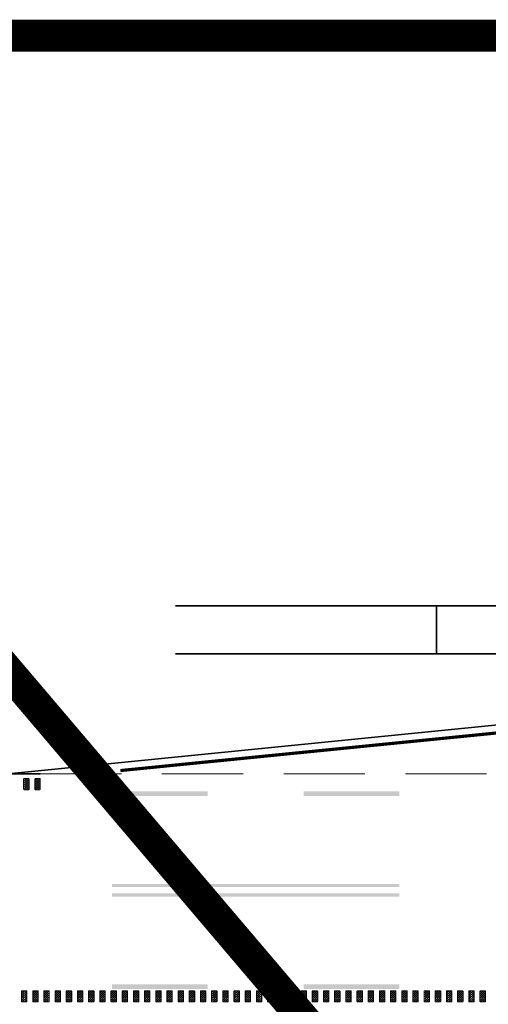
# Model space of a CAD drawing. Header units: metres. Extents: x -699 to 2316, y -1199 to 781.
# Tile 553 of 593: x 1131 to 1146, y -203 to -172. Entities that reach past the tile are written whole.
import ezdxf

# ---------------------------------------------------------------- set-up
doc = ezdxf.new("R2010")
doc.units = ezdxf.units.M
for name, pattern in [('HIDDENX2', [19.05, 12.7, -6.35]), ('VW-3-3_STREEP', [6, 3, -3]), ('VW-9-3_STREEP', [12, 9, -3])]:
    doc.linetypes.add(name, pattern=pattern)
for name, color, linetype, lineweight in [('N-WA-VW-MARKERING_DYNAMISCH-G', 7, 'Continuous', 35), ('N-WE-VH-KANTVERHARDING-G', 210, 'Continuous', 35), ('N-WE-VH-VERHARDING_BETON-G', 252, 'Continuous', 35), ('N-WE-VW-MARKERING_LANGS_STREEP_33-G', 7, 'VW-3-3_STREEP', 13), ('N-WE-VW-MARKERING_LANGS_STREEP_93-G', 7, 'VW-9-3_STREEP', 13), ('N-WE-VW-MARKERING_LANGS_STREEP_DOORGETROKKEN-G', 7, 'Continuous', 13)]:
    doc.layers.add(name, color=color, linetype=linetype, lineweight=lineweight)
doc.layers.add('X-XX-AL-TEKENBLAD_VIEWPORT-G', color=7, linetype='Continuous', lineweight=18, plot=False)
pattern_1 = [(180, (362.03036, 86.408436), (-0.03175, -0.03175), [0.03175, -0.03175]), (270, (361.99861, 86.408436), (0.03175, -0.03175), [0.03175, -0.03175])]

msp = doc.modelspace()

# ---------------------------------------------------------------- hatches: boundary and pattern name
at = {"layer": 'N-WA-VW-MARKERING_DYNAMISCH-G', "lineweight": 9}
h = msp.add_hatch(dxfattribs=at)
h.set_pattern_fill('ZIGZAG', color=8, scale=0.01, angle=180, style=0)
h.set_pattern_definition(pattern_1)
edge = h.paths.add_edge_path()
edge.add_line((1131.0991, -196.603), (1131.2291, -196.603))
edge.add_arc((1131.2291, -196.583), 0.02, 270, 360)
edge.add_line((1131.2491, -196.583), (1131.2491, -196.273))
edge.add_arc((1131.2291, -196.273), 0.02, 0, 90)
edge.add_line((1131.2291, -196.253), (1131.0991, -196.253))
edge.add_arc((1131.0991, -196.273), 0.02, 90, 180)
edge.add_line((1131.0791, -196.273), (1131.0791, -196.583))
edge.add_arc((1131.0991, -196.583), 0.02, 180, 270)
h = msp.add_hatch(dxfattribs=at)
h.set_pattern_fill('ZIGZAG', color=8, scale=0.01, angle=180, style=0)
h.set_pattern_definition(pattern_1)
edge = h.paths.add_edge_path()
edge.add_line((1131.4491, -196.603), (1131.5791, -196.603))
edge.add_arc((1131.5791, -196.583), 0.02, 270, 360)
edge.add_line((1131.5991, -196.583), (1131.5991, -196.273))
edge.add_arc((1131.5791, -196.273), 0.02, 0, 90)
edge.add_line((1131.5791, -196.253), (1131.4491, -196.253))
edge.add_arc((1131.4491, -196.273), 0.02, 90, 180)
edge.add_line((1131.4291, -196.273), (1131.4291, -196.583))
edge.add_arc((1131.4491, -196.583), 0.02, 180, 270)
h = msp.add_hatch(dxfattribs=at)
h.set_pattern_fill('ZIGZAG', color=8, scale=0.01, angle=180, style=0)
h.set_pattern_definition(pattern_1)
edge = h.paths.add_edge_path()
edge.add_line((1131.0321, -202.903), (1131.1621, -202.903))
edge.add_arc((1131.1621, -202.923), 0.02, 0, 90, ccw=False)
edge.add_line((1131.1821, -202.923), (1131.1821, -203.233))
edge.add_arc((1131.1621, -203.233), 0.02, 270, 360, ccw=False)
edge.add_line((1131.1621, -203.253), (1131.0321, -203.253))
edge.add_arc((1131.0321, -203.233), 0.02, 180, 270, ccw=False)
edge.add_line((1131.0121, -203.233), (1131.0121, -202.923))
edge.add_arc((1131.0321, -202.923), 0.02, 90, 180, ccw=False)
h = msp.add_hatch(dxfattribs=at)
h.set_pattern_fill('ZIGZAG', color=8, scale=0.01, angle=180, style=0)
h.set_pattern_definition(pattern_1)
edge = h.paths.add_edge_path()
edge.add_line((1131.3821, -202.903), (1131.5121, -202.903))
edge.add_arc((1131.5121, -202.923), 0.02, 0, 90, ccw=False)
edge.add_line((1131.5321, -202.923), (1131.5321, -203.233))
edge.add_arc((1131.5121, -203.233), 0.02, 270, 360, ccw=False)
edge.add_line((1131.5121, -203.253), (1131.3821, -203.253))
edge.add_arc((1131.3821, -203.233), 0.02, 180, 270, ccw=False)
edge.add_line((1131.3621, -203.233), (1131.3621, -202.923))
edge.add_arc((1131.3821, -202.923), 0.02, 90, 180, ccw=False)
h = msp.add_hatch(dxfattribs=at)
h.set_pattern_fill('ZIGZAG', color=8, scale=0.01, angle=180, style=0)
h.set_pattern_definition(pattern_1)
edge = h.paths.add_edge_path()
edge.add_line((1131.7321, -202.903), (1131.8621, -202.903))
edge.add_arc((1131.8621, -202.923), 0.02, 0, 90, ccw=False)
edge.add_line((1131.8821, -202.923), (1131.8821, -203.233))
edge.add_arc((1131.8621, -203.233), 0.02, 270, 360, ccw=False)
edge.add_line((1131.8621, -203.253), (1131.7321, -203.253))
edge.add_arc((1131.7321, -203.233), 0.02, 180, 270, ccw=False)
edge.add_line((1131.7121, -203.233), (1131.7121, -202.923))
edge.add_arc((1131.7321, -202.923), 0.02, 90, 180, ccw=False)
h = msp.add_hatch(dxfattribs=at)
h.set_pattern_fill('ZIGZAG', color=8, scale=0.01, angle=180, style=0)
h.set_pattern_definition(pattern_1)
edge = h.paths.add_edge_path()
edge.add_line((1132.0821, -202.903), (1132.2121, -202.903))
edge.add_arc((1132.2121, -202.923), 0.02, 0, 90, ccw=False)
edge.add_line((1132.2321, -202.923), (1132.2321, -203.233))
edge.add_arc((1132.2121, -203.233), 0.02, 270, 360, ccw=False)
edge.add_line((1132.2121, -203.253), (1132.0821, -203.253))
edge.add_arc((1132.0821, -203.233), 0.02, 180, 270, ccw=False)
edge.add_line((1132.0621, -203.233), (1132.0621, -202.923))
edge.add_arc((1132.0821, -202.923), 0.02, 90, 180, ccw=False)
h = msp.add_hatch(dxfattribs=at)
h.set_pattern_fill('ZIGZAG', color=8, scale=0.01, angle=180, style=0)
h.set_pattern_definition(pattern_1)
edge = h.paths.add_edge_path()
edge.add_line((1132.4321, -202.903), (1132.5621, -202.903))
edge.add_arc((1132.5621, -202.923), 0.02, 0, 90, ccw=False)
edge.add_line((1132.5821, -202.923), (1132.5821, -203.233))
edge.add_arc((1132.5621, -203.233), 0.02, 270, 360, ccw=False)
edge.add_line((1132.5621, -203.253), (1132.4321, -203.253))
edge.add_arc((1132.4321, -203.233), 0.02, 180, 270, ccw=False)
edge.add_line((1132.4121, -203.233), (1132.4121, -202.923))
edge.add_arc((1132.4321, -202.923), 0.02, 90, 180, ccw=False)
h = msp.add_hatch(dxfattribs=at)
h.set_pattern_fill('ZIGZAG', color=8, scale=0.01, angle=180, style=0)
h.set_pattern_definition(pattern_1)
edge = h.paths.add_edge_path()
edge.add_line((1132.7821, -202.903), (1132.9121, -202.903))
edge.add_arc((1132.9121, -202.923), 0.02, 0, 90, ccw=False)
edge.add_line((1132.9321, -202.923), (1132.9321, -203.233))
edge.add_arc((1132.9121, -203.233), 0.02, 270, 360, ccw=False)
edge.add_line((1132.9121, -203.253), (1132.7821, -203.253))
edge.add_arc((1132.7821, -203.233), 0.02, 180, 270, ccw=False)
edge.add_line((1132.7621, -203.233), (1132.7621, -202.923))
edge.add_arc((1132.7821, -202.923), 0.02, 90, 180, ccw=False)
h = msp.add_hatch(dxfattribs=at)
h.set_pattern_fill('ZIGZAG', color=8, scale=0.01, angle=180, style=0)
h.set_pattern_definition(pattern_1)
edge = h.paths.add_edge_path()
edge.add_line((1133.1321, -202.903), (1133.2621, -202.903))
edge.add_arc((1133.2621, -202.923), 0.02, 0, 90, ccw=False)
edge.add_line((1133.2821, -202.923), (1133.2821, -203.233))
edge.add_arc((1133.2621, -203.233), 0.02, 270, 360, ccw=False)
edge.add_line((1133.2621, -203.253), (1133.1321, -203.253))
edge.add_arc((1133.1321, -203.233), 0.02, 180, 270, ccw=False)
edge.add_line((1133.1121, -203.233), (1133.1121, -202.923))
edge.add_arc((1133.1321, -202.923), 0.02, 90, 180, ccw=False)
h = msp.add_hatch(dxfattribs=at)
h.set_pattern_fill('ZIGZAG', color=8, scale=0.01, angle=180, style=0)
h.set_pattern_definition(pattern_1)
edge = h.paths.add_edge_path()
edge.add_line((1133.4821, -202.903), (1133.6121, -202.903))
edge.add_arc((1133.6121, -202.923), 0.02, 0, 90, ccw=False)
edge.add_line((1133.6321, -202.923), (1133.6321, -203.233))
edge.add_arc((1133.6121, -203.233), 0.02, 270, 360, ccw=False)
edge.add_line((1133.6121, -203.253), (1133.4821, -203.253))
edge.add_arc((1133.4821, -203.233), 0.02, 180, 270, ccw=False)
edge.add_line((1133.4621, -203.233), (1133.4621, -202.923))
edge.add_arc((1133.4821, -202.923), 0.02, 90, 180, ccw=False)
h = msp.add_hatch(dxfattribs=at)
h.set_pattern_fill('ZIGZAG', color=8, scale=0.01, angle=180, style=0)
h.set_pattern_definition(pattern_1)
edge = h.paths.add_edge_path()
edge.add_line((1133.8321, -202.903), (1133.9621, -202.903))
edge.add_arc((1133.9621, -202.923), 0.02, 0, 90, ccw=False)
edge.add_line((1133.9821, -202.923), (1133.9821, -203.233))
edge.add_arc((1133.9621, -203.233), 0.02, 270, 360, ccw=False)
edge.add_line((1133.9621, -203.253), (1133.8321, -203.253))
edge.add_arc((1133.8321, -203.233), 0.02, 180, 270, ccw=False)
edge.add_line((1133.8121, -203.233), (1133.8121, -202.923))
edge.add_arc((1133.8321, -202.923), 0.02, 90, 180, ccw=False)
h = msp.add_hatch(dxfattribs=at)
h.set_pattern_fill('ZIGZAG', color=8, scale=0.01, angle=180, style=0)
h.set_pattern_definition(pattern_1)
edge = h.paths.add_edge_path()
edge.add_line((1134.1821, -202.903), (1134.3121, -202.903))
edge.add_arc((1134.3121, -202.923), 0.02, 0, 90, ccw=False)
edge.add_line((1134.3321, -202.923), (1134.3321, -203.233))
edge.add_arc((1134.3121, -203.233), 0.02, 270, 360, ccw=False)
edge.add_line((1134.3121, -203.253), (1134.1821, -203.253))
edge.add_arc((1134.1821, -203.233), 0.02, 180, 270, ccw=False)
edge.add_line((1134.1621, -203.233), (1134.1621, -202.923))
edge.add_arc((1134.1821, -202.923), 0.02, 90, 180, ccw=False)
h = msp.add_hatch(dxfattribs=at)
h.set_pattern_fill('ZIGZAG', color=8, scale=0.01, angle=180, style=0)
h.set_pattern_definition(pattern_1)
edge = h.paths.add_edge_path()
edge.add_line((1134.5321, -202.903), (1134.6621, -202.903))
edge.add_arc((1134.6621, -202.923), 0.02, 0, 90, ccw=False)
edge.add_line((1134.6821, -202.923), (1134.6821, -203.233))
edge.add_arc((1134.6621, -203.233), 0.02, 270, 360, ccw=False)
edge.add_line((1134.6621, -203.253), (1134.5321, -203.253))
edge.add_arc((1134.5321, -203.233), 0.02, 180, 270, ccw=False)
edge.add_line((1134.5121, -203.233), (1134.5121, -202.923))
edge.add_arc((1134.5321, -202.923), 0.02, 90, 180, ccw=False)
h = msp.add_hatch(dxfattribs=at)
h.set_pattern_fill('ZIGZAG', color=8, scale=0.01, angle=180, style=0)
h.set_pattern_definition(pattern_1)
edge = h.paths.add_edge_path()
edge.add_line((1134.8821, -202.903), (1135.0121, -202.903))
edge.add_arc((1135.0121, -202.923), 0.02, 0, 90, ccw=False)
edge.add_line((1135.0321, -202.923), (1135.0321, -203.233))
edge.add_arc((1135.0121, -203.233), 0.02, 270, 360, ccw=False)
edge.add_line((1135.0121, -203.253), (1134.8821, -203.253))
edge.add_arc((1134.8821, -203.233), 0.02, 180, 270, ccw=False)
edge.add_line((1134.8621, -203.233), (1134.8621, -202.923))
edge.add_arc((1134.8821, -202.923), 0.02, 90, 180, ccw=False)
h = msp.add_hatch(dxfattribs=at)
h.set_pattern_fill('ZIGZAG', color=8, scale=0.01, angle=180, style=0)
h.set_pattern_definition(pattern_1)
edge = h.paths.add_edge_path()
edge.add_line((1135.2321, -202.903), (1135.3621, -202.903))
edge.add_arc((1135.3621, -202.923), 0.02, 0, 90, ccw=False)
edge.add_line((1135.3821, -202.923), (1135.3821, -203.233))
edge.add_arc((1135.3621, -203.233), 0.02, 270, 360, ccw=False)
edge.add_line((1135.3621, -203.253), (1135.2321, -203.253))
edge.add_arc((1135.2321, -203.233), 0.02, 180, 270, ccw=False)
edge.add_line((1135.2121, -203.233), (1135.2121, -202.923))
edge.add_arc((1135.2321, -202.923), 0.02, 90, 180, ccw=False)
h = msp.add_hatch(dxfattribs=at)
h.set_pattern_fill('ZIGZAG', color=8, scale=0.01, angle=180, style=0)
h.set_pattern_definition(pattern_1)
edge = h.paths.add_edge_path()
edge.add_line((1135.5821, -202.903), (1135.7121, -202.903))
edge.add_arc((1135.7121, -202.923), 0.02, 0, 90, ccw=False)
edge.add_line((1135.7321, -202.923), (1135.7321, -203.233))
edge.add_arc((1135.7121, -203.233), 0.02, 270, 360, ccw=False)
edge.add_line((1135.7121, -203.253), (1135.5821, -203.253))
edge.add_arc((1135.5821, -203.233), 0.02, 180, 270, ccw=False)
edge.add_line((1135.5621, -203.233), (1135.5621, -202.923))
edge.add_arc((1135.5821, -202.923), 0.02, 90, 180, ccw=False)
h = msp.add_hatch(dxfattribs=at)
h.set_pattern_fill('ZIGZAG', color=8, scale=0.01, angle=180, style=0)
h.set_pattern_definition(pattern_1)
edge = h.paths.add_edge_path()
edge.add_line((1135.9321, -202.903), (1136.0621, -202.903))
edge.add_arc((1136.0621, -202.923), 0.02, 0, 90, ccw=False)
edge.add_line((1136.0821, -202.923), (1136.0821, -203.233))
edge.add_arc((1136.0621, -203.233), 0.02, 270, 360, ccw=False)
edge.add_line((1136.0621, -203.253), (1135.9321, -203.253))
edge.add_arc((1135.9321, -203.233), 0.02, 180, 270, ccw=False)
edge.add_line((1135.9121, -203.233), (1135.9121, -202.923))
edge.add_arc((1135.9321, -202.923), 0.02, 90, 180, ccw=False)
h = msp.add_hatch(dxfattribs=at)
h.set_pattern_fill('ZIGZAG', color=8, scale=0.01, angle=180, style=0)
h.set_pattern_definition(pattern_1)
edge = h.paths.add_edge_path()
edge.add_line((1136.2821, -202.903), (1136.4121, -202.903))
edge.add_arc((1136.4121, -202.923), 0.02, 0, 90, ccw=False)
edge.add_line((1136.4321, -202.923), (1136.4321, -203.233))
edge.add_arc((1136.4121, -203.233), 0.02, 270, 360, ccw=False)
edge.add_line((1136.4121, -203.253), (1136.2821, -203.253))
edge.add_arc((1136.2821, -203.233), 0.02, 180, 270, ccw=False)
edge.add_line((1136.2621, -203.233), (1136.2621, -202.923))
edge.add_arc((1136.2821, -202.923), 0.02, 90, 180, ccw=False)
h = msp.add_hatch(dxfattribs=at)
h.set_pattern_fill('ZIGZAG', color=8, scale=0.01, angle=180, style=0)
h.set_pattern_definition(pattern_1)
edge = h.paths.add_edge_path()
edge.add_line((1136.6321, -202.903), (1136.7621, -202.903))
edge.add_arc((1136.7621, -202.923), 0.02, 0, 90, ccw=False)
edge.add_line((1136.7821, -202.923), (1136.7821, -203.233))
edge.add_arc((1136.7621, -203.233), 0.02, 270, 360, ccw=False)
edge.add_line((1136.7621, -203.253), (1136.6321, -203.253))
edge.add_arc((1136.6321, -203.233), 0.02, 180, 270, ccw=False)
edge.add_line((1136.6121, -203.233), (1136.6121, -202.923))
edge.add_arc((1136.6321, -202.923), 0.02, 90, 180, ccw=False)
h = msp.add_hatch(dxfattribs=at)
h.set_pattern_fill('ZIGZAG', color=8, scale=0.01, angle=180, style=0)
h.set_pattern_definition(pattern_1)
edge = h.paths.add_edge_path()
edge.add_line((1136.9821, -202.903), (1137.1121, -202.903))
edge.add_arc((1137.1121, -202.923), 0.02, 0, 90, ccw=False)
edge.add_line((1137.1321, -202.923), (1137.1321, -203.233))
edge.add_arc((1137.1121, -203.233), 0.02, 270, 360, ccw=False)
edge.add_line((1137.1121, -203.253), (1136.9821, -203.253))
edge.add_arc((1136.9821, -203.233), 0.02, 180, 270, ccw=False)
edge.add_line((1136.9621, -203.233), (1136.9621, -202.923))
edge.add_arc((1136.9821, -202.923), 0.02, 90, 180, ccw=False)
h = msp.add_hatch(dxfattribs=at)
h.set_pattern_fill('ZIGZAG', color=8, scale=0.01, angle=180, style=0)
h.set_pattern_definition(pattern_1)
edge = h.paths.add_edge_path()
edge.add_line((1137.3321, -202.903), (1137.4621, -202.903))
edge.add_arc((1137.4621, -202.923), 0.02, 0, 90, ccw=False)
edge.add_line((1137.4821, -202.923), (1137.4821, -203.233))
edge.add_arc((1137.4621, -203.233), 0.02, 270, 360, ccw=False)
edge.add_line((1137.4621, -203.253), (1137.3321, -203.253))
edge.add_arc((1137.3321, -203.233), 0.02, 180, 270, ccw=False)
edge.add_line((1137.3121, -203.233), (1137.3121, -202.923))
edge.add_arc((1137.3321, -202.923), 0.02, 90, 180, ccw=False)
h = msp.add_hatch(dxfattribs=at)
h.set_pattern_fill('ZIGZAG', color=8, scale=0.01, angle=180, style=0)
h.set_pattern_definition(pattern_1)
edge = h.paths.add_edge_path()
edge.add_line((1137.6821, -202.903), (1137.8121, -202.903))
edge.add_arc((1137.8121, -202.923), 0.02, 0, 90, ccw=False)
edge.add_line((1137.8321, -202.923), (1137.8321, -203.233))
edge.add_arc((1137.8121, -203.233), 0.02, 270, 360, ccw=False)
edge.add_line((1137.8121, -203.253), (1137.6821, -203.253))
edge.add_arc((1137.6821, -203.233), 0.02, 180, 270, ccw=False)
edge.add_line((1137.6621, -203.233), (1137.6621, -202.923))
edge.add_arc((1137.6821, -202.923), 0.02, 90, 180, ccw=False)
h = msp.add_hatch(dxfattribs=at)
h.set_pattern_fill('ZIGZAG', color=8, scale=0.01, angle=180, style=0)
h.set_pattern_definition(pattern_1)
edge = h.paths.add_edge_path()
edge.add_line((1138.0321, -202.903), (1138.1621, -202.903))
edge.add_arc((1138.1621, -202.923), 0.02, 0, 90, ccw=False)
edge.add_line((1138.1821, -202.923), (1138.1821, -203.233))
edge.add_arc((1138.1621, -203.233), 0.02, 270, 360, ccw=False)
edge.add_line((1138.1621, -203.253), (1138.0321, -203.253))
edge.add_arc((1138.0321, -203.233), 0.02, 180, 270, ccw=False)
edge.add_line((1138.0121, -203.233), (1138.0121, -202.923))
edge.add_arc((1138.0321, -202.923), 0.02, 90, 180, ccw=False)
h = msp.add_hatch(dxfattribs=at)
h.set_pattern_fill('ZIGZAG', color=8, scale=0.01, angle=180, style=0)
h.set_pattern_definition(pattern_1)
edge = h.paths.add_edge_path()
edge.add_line((1138.3821, -202.903), (1138.5121, -202.903))
edge.add_arc((1138.5121, -202.923), 0.02, 0, 90, ccw=False)
edge.add_line((1138.5321, -202.923), (1138.5321, -203.233))
edge.add_arc((1138.5121, -203.233), 0.02, 270, 360, ccw=False)
edge.add_line((1138.5121, -203.253), (1138.3821, -203.253))
edge.add_arc((1138.3821, -203.233), 0.02, 180, 270, ccw=False)
edge.add_line((1138.3621, -203.233), (1138.3621, -202.923))
edge.add_arc((1138.3821, -202.923), 0.02, 90, 180, ccw=False)
h = msp.add_hatch(dxfattribs=at)
h.set_pattern_fill('ZIGZAG', color=8, scale=0.01, angle=180, style=0)
h.set_pattern_definition(pattern_1)
edge = h.paths.add_edge_path()
edge.add_line((1138.7321, -202.903), (1138.8621, -202.903))
edge.add_arc((1138.8621, -202.923), 0.02, 0, 90, ccw=False)
edge.add_line((1138.8821, -202.923), (1138.8821, -203.233))
edge.add_arc((1138.8621, -203.233), 0.02, 270, 360, ccw=False)
edge.add_line((1138.8621, -203.253), (1138.7321, -203.253))
edge.add_arc((1138.7321, -203.233), 0.02, 180, 270, ccw=False)
edge.add_line((1138.7121, -203.233), (1138.7121, -202.923))
edge.add_arc((1138.7321, -202.923), 0.02, 90, 180, ccw=False)
h = msp.add_hatch(dxfattribs=at)
h.set_pattern_fill('ZIGZAG', color=8, scale=0.01, angle=180, style=0)
h.set_pattern_definition(pattern_1)
edge = h.paths.add_edge_path()
edge.add_line((1139.0821, -202.903), (1139.2121, -202.903))
edge.add_arc((1139.2121, -202.923), 0.02, 0, 90, ccw=False)
edge.add_line((1139.2321, -202.923), (1139.2321, -203.233))
edge.add_arc((1139.2121, -203.233), 0.02, 270, 360, ccw=False)
edge.add_line((1139.2121, -203.253), (1139.0821, -203.253))
edge.add_arc((1139.0821, -203.233), 0.02, 180, 270, ccw=False)
edge.add_line((1139.0621, -203.233), (1139.0621, -202.923))
edge.add_arc((1139.0821, -202.923), 0.02, 90, 180, ccw=False)
h = msp.add_hatch(dxfattribs=at)
h.set_pattern_fill('ZIGZAG', color=8, scale=0.01, angle=180, style=0)
h.set_pattern_definition(pattern_1)
edge = h.paths.add_edge_path()
edge.add_line((1139.4321, -202.903), (1139.5621, -202.903))
edge.add_arc((1139.5621, -202.923), 0.02, 0, 90, ccw=False)
edge.add_line((1139.5821, -202.923), (1139.5821, -203.233))
edge.add_arc((1139.5621, -203.233), 0.02, 270, 360, ccw=False)
edge.add_line((1139.5621, -203.253), (1139.4321, -203.253))
edge.add_arc((1139.4321, -203.233), 0.02, 180, 270, ccw=False)
edge.add_line((1139.4121, -203.233), (1139.4121, -202.923))
edge.add_arc((1139.4321, -202.923), 0.02, 90, 180, ccw=False)
h = msp.add_hatch(dxfattribs=at)
h.set_pattern_fill('ZIGZAG', color=8, scale=0.01, angle=180, style=0)
h.set_pattern_definition(pattern_1)
edge = h.paths.add_edge_path()
edge.add_line((1139.7821, -202.903), (1139.9121, -202.903))
edge.add_arc((1139.9121, -202.923), 0.02, 0, 90, ccw=False)
edge.add_line((1139.9321, -202.923), (1139.9321, -203.233))
edge.add_arc((1139.9121, -203.233), 0.02, 270, 360, ccw=False)
edge.add_line((1139.9121, -203.253), (1139.7821, -203.253))
edge.add_arc((1139.7821, -203.233), 0.02, 180, 270, ccw=False)
edge.add_line((1139.7621, -203.233), (1139.7621, -202.923))
edge.add_arc((1139.7821, -202.923), 0.02, 90, 180, ccw=False)
h = msp.add_hatch(dxfattribs=at)
h.set_pattern_fill('ZIGZAG', color=8, scale=0.01, angle=180, style=0)
h.set_pattern_definition(pattern_1)
edge = h.paths.add_edge_path()
edge.add_line((1140.1321, -202.903), (1140.2621, -202.903))
edge.add_arc((1140.2621, -202.923), 0.02, 0, 90, ccw=False)
edge.add_line((1140.2821, -202.923), (1140.2821, -203.233))
edge.add_arc((1140.2621, -203.233), 0.02, 270, 360, ccw=False)
edge.add_line((1140.2621, -203.253), (1140.1321, -203.253))
edge.add_arc((1140.1321, -203.233), 0.02, 180, 270, ccw=False)
edge.add_line((1140.1121, -203.233), (1140.1121, -202.923))
edge.add_arc((1140.1321, -202.923), 0.02, 90, 180, ccw=False)
h = msp.add_hatch(dxfattribs=at)
h.set_pattern_fill('ZIGZAG', color=8, scale=0.01, angle=180, style=0)
h.set_pattern_definition(pattern_1)
edge = h.paths.add_edge_path()
edge.add_line((1140.4821, -202.903), (1140.6121, -202.903))
edge.add_arc((1140.6121, -202.923), 0.02, 0, 90, ccw=False)
edge.add_line((1140.6321, -202.923), (1140.6321, -203.233))
edge.add_arc((1140.6121, -203.233), 0.02, 270, 360, ccw=False)
edge.add_line((1140.6121, -203.253), (1140.4821, -203.253))
edge.add_arc((1140.4821, -203.233), 0.02, 180, 270, ccw=False)
edge.add_line((1140.4621, -203.233), (1140.4621, -202.923))
edge.add_arc((1140.4821, -202.923), 0.02, 90, 180, ccw=False)
h = msp.add_hatch(dxfattribs=at)
h.set_pattern_fill('ZIGZAG', color=8, scale=0.01, angle=180, style=0)
h.set_pattern_definition(pattern_1)
edge = h.paths.add_edge_path()
edge.add_line((1140.8321, -202.903), (1140.9621, -202.903))
edge.add_arc((1140.9621, -202.923), 0.02, 0, 90, ccw=False)
edge.add_line((1140.9821, -202.923), (1140.9821, -203.233))
edge.add_arc((1140.9621, -203.233), 0.02, 270, 360, ccw=False)
edge.add_line((1140.9621, -203.253), (1140.8321, -203.253))
edge.add_arc((1140.8321, -203.233), 0.02, 180, 270, ccw=False)
edge.add_line((1140.8121, -203.233), (1140.8121, -202.923))
edge.add_arc((1140.8321, -202.923), 0.02, 90, 180, ccw=False)
h = msp.add_hatch(dxfattribs=at)
h.set_pattern_fill('ZIGZAG', color=8, scale=0.01, angle=180, style=0)
h.set_pattern_definition(pattern_1)
edge = h.paths.add_edge_path()
edge.add_line((1141.1821, -202.903), (1141.3121, -202.903))
edge.add_arc((1141.3121, -202.923), 0.02, 0, 90, ccw=False)
edge.add_line((1141.3321, -202.923), (1141.3321, -203.233))
edge.add_arc((1141.3121, -203.233), 0.02, 270, 360, ccw=False)
edge.add_line((1141.3121, -203.253), (1141.1821, -203.253))
edge.add_arc((1141.1821, -203.233), 0.02, 180, 270, ccw=False)
edge.add_line((1141.1621, -203.233), (1141.1621, -202.923))
edge.add_arc((1141.1821, -202.923), 0.02, 90, 180, ccw=False)
h = msp.add_hatch(dxfattribs=at)
h.set_pattern_fill('ZIGZAG', color=8, scale=0.01, angle=180, style=0)
h.set_pattern_definition(pattern_1)
edge = h.paths.add_edge_path()
edge.add_line((1141.5321, -202.903), (1141.6621, -202.903))
edge.add_arc((1141.6621, -202.923), 0.02, 0, 90, ccw=False)
edge.add_line((1141.6821, -202.923), (1141.6821, -203.233))
edge.add_arc((1141.6621, -203.233), 0.02, 270, 360, ccw=False)
edge.add_line((1141.6621, -203.253), (1141.5321, -203.253))
edge.add_arc((1141.5321, -203.233), 0.02, 180, 270, ccw=False)
edge.add_line((1141.5121, -203.233), (1141.5121, -202.923))
edge.add_arc((1141.5321, -202.923), 0.02, 90, 180, ccw=False)
h = msp.add_hatch(dxfattribs=at)
h.set_pattern_fill('ZIGZAG', color=8, scale=0.01, angle=180, style=0)
h.set_pattern_definition(pattern_1)
edge = h.paths.add_edge_path()
edge.add_line((1141.8821, -202.903), (1142.0121, -202.903))
edge.add_arc((1142.0121, -202.923), 0.02, 0, 90, ccw=False)
edge.add_line((1142.0321, -202.923), (1142.0321, -203.233))
edge.add_arc((1142.0121, -203.233), 0.02, 270, 360, ccw=False)
edge.add_line((1142.0121, -203.253), (1141.8821, -203.253))
edge.add_arc((1141.8821, -203.233), 0.02, 180, 270, ccw=False)
edge.add_line((1141.8621, -203.233), (1141.8621, -202.923))
edge.add_arc((1141.8821, -202.923), 0.02, 90, 180, ccw=False)
h = msp.add_hatch(dxfattribs=at)
h.set_pattern_fill('ZIGZAG', color=8, scale=0.01, angle=180, style=0)
h.set_pattern_definition(pattern_1)
edge = h.paths.add_edge_path()
edge.add_line((1142.2321, -202.903), (1142.3621, -202.903))
edge.add_arc((1142.3621, -202.923), 0.02, 0, 90, ccw=False)
edge.add_line((1142.3821, -202.923), (1142.3821, -203.233))
edge.add_arc((1142.3621, -203.233), 0.02, 270, 360, ccw=False)
edge.add_line((1142.3621, -203.253), (1142.2321, -203.253))
edge.add_arc((1142.2321, -203.233), 0.02, 180, 270, ccw=False)
edge.add_line((1142.2121, -203.233), (1142.2121, -202.923))
edge.add_arc((1142.2321, -202.923), 0.02, 90, 180, ccw=False)
h = msp.add_hatch(dxfattribs=at)
h.set_pattern_fill('ZIGZAG', color=8, scale=0.01, angle=180, style=0)
h.set_pattern_definition(pattern_1)
edge = h.paths.add_edge_path()
edge.add_line((1142.5821, -202.903), (1142.7121, -202.903))
edge.add_arc((1142.7121, -202.923), 0.02, 0, 90, ccw=False)
edge.add_line((1142.7321, -202.923), (1142.7321, -203.233))
edge.add_arc((1142.7121, -203.233), 0.02, 270, 360, ccw=False)
edge.add_line((1142.7121, -203.253), (1142.5821, -203.253))
edge.add_arc((1142.5821, -203.233), 0.02, 180, 270, ccw=False)
edge.add_line((1142.5621, -203.233), (1142.5621, -202.923))
edge.add_arc((1142.5821, -202.923), 0.02, 90, 180, ccw=False)
h = msp.add_hatch(dxfattribs=at)
h.set_pattern_fill('ZIGZAG', color=8, scale=0.01, angle=180, style=0)
h.set_pattern_definition(pattern_1)
edge = h.paths.add_edge_path()
edge.add_line((1142.9321, -202.903), (1143.0621, -202.903))
edge.add_arc((1143.0621, -202.923), 0.02, 0, 90, ccw=False)
edge.add_line((1143.0821, -202.923), (1143.0821, -203.233))
edge.add_arc((1143.0621, -203.233), 0.02, 270, 360, ccw=False)
edge.add_line((1143.0621, -203.253), (1142.9321, -203.253))
edge.add_arc((1142.9321, -203.233), 0.02, 180, 270, ccw=False)
edge.add_line((1142.9121, -203.233), (1142.9121, -202.923))
edge.add_arc((1142.9321, -202.923), 0.02, 90, 180, ccw=False)
h = msp.add_hatch(dxfattribs=at)
h.set_pattern_fill('ZIGZAG', color=8, scale=0.01, angle=180, style=0)
h.set_pattern_definition(pattern_1)
edge = h.paths.add_edge_path()
edge.add_line((1143.2821, -202.903), (1143.4121, -202.903))
edge.add_arc((1143.4121, -202.923), 0.02, 0, 90, ccw=False)
edge.add_line((1143.4321, -202.923), (1143.4321, -203.233))
edge.add_arc((1143.4121, -203.233), 0.02, 270, 360, ccw=False)
edge.add_line((1143.4121, -203.253), (1143.2821, -203.253))
edge.add_arc((1143.2821, -203.233), 0.02, 180, 270, ccw=False)
edge.add_line((1143.2621, -203.233), (1143.2621, -202.923))
edge.add_arc((1143.2821, -202.923), 0.02, 90, 180, ccw=False)
h = msp.add_hatch(dxfattribs=at)
h.set_pattern_fill('ZIGZAG', color=8, scale=0.01, angle=180, style=0)
h.set_pattern_definition(pattern_1)
edge = h.paths.add_edge_path()
edge.add_line((1143.6321, -202.903), (1143.7621, -202.903))
edge.add_arc((1143.7621, -202.923), 0.02, 0, 90, ccw=False)
edge.add_line((1143.7821, -202.923), (1143.7821, -203.233))
edge.add_arc((1143.7621, -203.233), 0.02, 270, 360, ccw=False)
edge.add_line((1143.7621, -203.253), (1143.6321, -203.253))
edge.add_arc((1143.6321, -203.233), 0.02, 180, 270, ccw=False)
edge.add_line((1143.6121, -203.233), (1143.6121, -202.923))
edge.add_arc((1143.6321, -202.923), 0.02, 90, 180, ccw=False)
h = msp.add_hatch(dxfattribs=at)
h.set_pattern_fill('ZIGZAG', color=8, scale=0.01, angle=180, style=0)
h.set_pattern_definition(pattern_1)
edge = h.paths.add_edge_path()
edge.add_line((1143.9821, -202.903), (1144.1121, -202.903))
edge.add_arc((1144.1121, -202.923), 0.02, 0, 90, ccw=False)
edge.add_line((1144.1321, -202.923), (1144.1321, -203.233))
edge.add_arc((1144.1121, -203.233), 0.02, 270, 360, ccw=False)
edge.add_line((1144.1121, -203.253), (1143.9821, -203.253))
edge.add_arc((1143.9821, -203.233), 0.02, 180, 270, ccw=False)
edge.add_line((1143.9621, -203.233), (1143.9621, -202.923))
edge.add_arc((1143.9821, -202.923), 0.02, 90, 180, ccw=False)
h = msp.add_hatch(dxfattribs=at)
h.set_pattern_fill('ZIGZAG', color=8, scale=0.01, angle=180, style=0)
h.set_pattern_definition(pattern_1)
edge = h.paths.add_edge_path()
edge.add_line((1144.3321, -202.903), (1144.4621, -202.903))
edge.add_arc((1144.4621, -202.923), 0.02, 0, 90, ccw=False)
edge.add_line((1144.4821, -202.923), (1144.4821, -203.233))
edge.add_arc((1144.4621, -203.233), 0.02, 270, 360, ccw=False)
edge.add_line((1144.4621, -203.253), (1144.3321, -203.253))
edge.add_arc((1144.3321, -203.233), 0.02, 180, 270, ccw=False)
edge.add_line((1144.3121, -203.233), (1144.3121, -202.923))
edge.add_arc((1144.3321, -202.923), 0.02, 90, 180, ccw=False)
h = msp.add_hatch(dxfattribs=at)
h.set_pattern_fill('ZIGZAG', color=8, scale=0.01, angle=180, style=0)
h.set_pattern_definition(pattern_1)
edge = h.paths.add_edge_path()
edge.add_line((1144.6821, -202.903), (1144.8121, -202.903))
edge.add_arc((1144.8121, -202.923), 0.02, 0, 90, ccw=False)
edge.add_line((1144.8321, -202.923), (1144.8321, -203.233))
edge.add_arc((1144.8121, -203.233), 0.02, 270, 360, ccw=False)
edge.add_line((1144.8121, -203.253), (1144.6821, -203.253))
edge.add_arc((1144.6821, -203.233), 0.02, 180, 270, ccw=False)
edge.add_line((1144.6621, -203.233), (1144.6621, -202.923))
edge.add_arc((1144.6821, -202.923), 0.02, 90, 180, ccw=False)
h = msp.add_hatch(dxfattribs=at)
h.set_pattern_fill('ZIGZAG', color=8, scale=0.01, angle=180, style=0)
h.set_pattern_definition(pattern_1)
edge = h.paths.add_edge_path()
edge.add_line((1145.0321, -202.903), (1145.1621, -202.903))
edge.add_arc((1145.1621, -202.923), 0.02, 0, 90, ccw=False)
edge.add_line((1145.1821, -202.923), (1145.1821, -203.233))
edge.add_arc((1145.1621, -203.233), 0.02, 270, 360, ccw=False)
edge.add_line((1145.1621, -203.253), (1145.0321, -203.253))
edge.add_arc((1145.0321, -203.233), 0.02, 180, 270, ccw=False)
edge.add_line((1145.0121, -203.233), (1145.0121, -202.923))
edge.add_arc((1145.0321, -202.923), 0.02, 90, 180, ccw=False)
h = msp.add_hatch(dxfattribs=at)
h.set_pattern_fill('ZIGZAG', color=8, scale=0.01, angle=180, style=0)
h.set_pattern_definition(pattern_1)
edge = h.paths.add_edge_path()
edge.add_line((1145.3821, -202.903), (1145.5121, -202.903))
edge.add_arc((1145.5121, -202.923), 0.02, 0, 90, ccw=False)
edge.add_line((1145.5321, -202.923), (1145.5321, -203.233))
edge.add_arc((1145.5121, -203.233), 0.02, 270, 360, ccw=False)
edge.add_line((1145.5121, -203.253), (1145.3821, -203.253))
edge.add_arc((1145.3821, -203.233), 0.02, 180, 270, ccw=False)
edge.add_line((1145.3621, -203.233), (1145.3621, -202.923))
edge.add_arc((1145.3821, -202.923), 0.02, 90, 180, ccw=False)

# ---------------------------------------------------------------- linework, layer by layer
at = {"layer": 'N-WA-VW-MARKERING_DYNAMISCH-G', "color": 8, "lineweight": 9}
for points in [[(1131.0991, -196.603), (1131.2291, -196.603, 0.4142136), (1131.2491, -196.583), (1131.2491, -196.273, 0.4142136), (1131.2291, -196.253), (1131.0991, -196.253, 0.4142136), (1131.0791, -196.273), (1131.0791, -196.583, 0.4142136)], [(1131.4491, -196.603), (1131.5791, -196.603, 0.4142136), (1131.5991, -196.583), (1131.5991, -196.273, 0.4142136), (1131.5791, -196.253), (1131.4491, -196.253, 0.4142136), (1131.4291, -196.273), (1131.4291, -196.583, 0.4142136)], [(1131.0321, -202.903), (1131.1621, -202.903, -0.4142136), (1131.1821, -202.923), (1131.1821, -203.233, -0.4142136), (1131.1621, -203.253), (1131.0321, -203.253, -0.4142136), (1131.0121, -203.233), (1131.0121, -202.923, -0.4142136)], [(1131.3821, -202.903), (1131.5121, -202.903, -0.4142136), (1131.5321, -202.923), (1131.5321, -203.233, -0.4142136), (1131.5121, -203.253), (1131.3821, -203.253, -0.4142136), (1131.3621, -203.233), (1131.3621, -202.923, -0.4142136)], [(1131.7321, -202.903), (1131.8621, -202.903, -0.4142136), (1131.8821, -202.923), (1131.8821, -203.233, -0.4142136), (1131.8621, -203.253), (1131.7321, -203.253, -0.4142136), (1131.7121, -203.233), (1131.7121, -202.923, -0.4142136)], [(1132.0821, -202.903), (1132.2121, -202.903, -0.4142136), (1132.2321, -202.923), (1132.2321, -203.233, -0.4142136), (1132.2121, -203.253), (1132.0821, -203.253, -0.4142136), (1132.0621, -203.233), (1132.0621, -202.923, -0.4142136)], [(1132.4321, -202.903), (1132.5621, -202.903, -0.4142136), (1132.5821, -202.923), (1132.5821, -203.233, -0.4142136), (1132.5621, -203.253), (1132.4321, -203.253, -0.4142136), (1132.4121, -203.233), (1132.4121, -202.923, -0.4142136)], [(1132.7821, -202.903), (1132.9121, -202.903, -0.4142136), (1132.9321, -202.923), (1132.9321, -203.233, -0.4142136), (1132.9121, -203.253), (1132.7821, -203.253, -0.4142136), (1132.7621, -203.233), (1132.7621, -202.923, -0.4142136)], [(1133.1321, -202.903), (1133.2621, -202.903, -0.4142136), (1133.2821, -202.923), (1133.2821, -203.233, -0.4142136), (1133.2621, -203.253), (1133.1321, -203.253, -0.4142136), (1133.1121, -203.233), (1133.1121, -202.923, -0.4142136)], [(1133.4821, -202.903), (1133.6121, -202.903, -0.4142136), (1133.6321, -202.923), (1133.6321, -203.233, -0.4142136), (1133.6121, -203.253), (1133.4821, -203.253, -0.4142136), (1133.4621, -203.233), (1133.4621, -202.923, -0.4142136)], [(1133.8321, -202.903), (1133.9621, -202.903, -0.4142136), (1133.9821, -202.923), (1133.9821, -203.233, -0.4142136), (1133.9621, -203.253), (1133.8321, -203.253, -0.4142136), (1133.8121, -203.233), (1133.8121, -202.923, -0.4142136)], [(1134.1821, -202.903), (1134.3121, -202.903, -0.4142136), (1134.3321, -202.923), (1134.3321, -203.233, -0.4142136), (1134.3121, -203.253), (1134.1821, -203.253, -0.4142136), (1134.1621, -203.233), (1134.1621, -202.923, -0.4142136)], [(1134.5321, -202.903), (1134.6621, -202.903, -0.4142136), (1134.6821, -202.923), (1134.6821, -203.233, -0.4142136), (1134.6621, -203.253), (1134.5321, -203.253, -0.4142136), (1134.5121, -203.233), (1134.5121, -202.923, -0.4142136)], [(1134.8821, -202.903), (1135.0121, -202.903, -0.4142136), (1135.0321, -202.923), (1135.0321, -203.233, -0.4142136), (1135.0121, -203.253), (1134.8821, -203.253, -0.4142136), (1134.8621, -203.233), (1134.8621, -202.923, -0.4142136)], [(1135.2321, -202.903), (1135.3621, -202.903, -0.4142136), (1135.3821, -202.923), (1135.3821, -203.233, -0.4142136), (1135.3621, -203.253), (1135.2321, -203.253, -0.4142136), (1135.2121, -203.233), (1135.2121, -202.923, -0.4142136)], [(1135.5821, -202.903), (1135.7121, -202.903, -0.4142136), (1135.7321, -202.923), (1135.7321, -203.233, -0.4142136), (1135.7121, -203.253), (1135.5821, -203.253, -0.4142136), (1135.5621, -203.233), (1135.5621, -202.923, -0.4142136)], [(1135.9321, -202.903), (1136.0621, -202.903, -0.4142136), (1136.0821, -202.923), (1136.0821, -203.233, -0.4142136), (1136.0621, -203.253), (1135.9321, -203.253, -0.4142136), (1135.9121, -203.233), (1135.9121, -202.923, -0.4142136)], [(1136.2821, -202.903), (1136.4121, -202.903, -0.4142136), (1136.4321, -202.923), (1136.4321, -203.233, -0.4142136), (1136.4121, -203.253), (1136.2821, -203.253, -0.4142136), (1136.2621, -203.233), (1136.2621, -202.923, -0.4142136)], [(1136.6321, -202.903), (1136.7621, -202.903, -0.4142136), (1136.7821, -202.923), (1136.7821, -203.233, -0.4142136), (1136.7621, -203.253), (1136.6321, -203.253, -0.4142136), (1136.6121, -203.233), (1136.6121, -202.923, -0.4142136)], [(1136.9821, -202.903), (1137.1121, -202.903, -0.4142136), (1137.1321, -202.923), (1137.1321, -203.233, -0.4142136), (1137.1121, -203.253), (1136.9821, -203.253, -0.4142136), (1136.9621, -203.233), (1136.9621, -202.923, -0.4142136)], [(1137.3321, -202.903), (1137.4621, -202.903, -0.4142136), (1137.4821, -202.923), (1137.4821, -203.233, -0.4142136), (1137.4621, -203.253), (1137.3321, -203.253, -0.4142136), (1137.3121, -203.233), (1137.3121, -202.923, -0.4142136)], [(1137.6821, -202.903), (1137.8121, -202.903, -0.4142136), (1137.8321, -202.923), (1137.8321, -203.233, -0.4142136), (1137.8121, -203.253), (1137.6821, -203.253, -0.4142136), (1137.6621, -203.233), (1137.6621, -202.923, -0.4142136)], [(1138.0321, -202.903), (1138.1621, -202.903, -0.4142136), (1138.1821, -202.923), (1138.1821, -203.233, -0.4142136), (1138.1621, -203.253), (1138.0321, -203.253, -0.4142136), (1138.0121, -203.233), (1138.0121, -202.923, -0.4142136)], [(1138.3821, -202.903), (1138.5121, -202.903, -0.4142136), (1138.5321, -202.923), (1138.5321, -203.233, -0.4142136), (1138.5121, -203.253), (1138.3821, -203.253, -0.4142136), (1138.3621, -203.233), (1138.3621, -202.923, -0.4142136)], [(1138.7321, -202.903), (1138.8621, -202.903, -0.4142136), (1138.8821, -202.923), (1138.8821, -203.233, -0.4142136), (1138.8621, -203.253), (1138.7321, -203.253, -0.4142136), (1138.7121, -203.233), (1138.7121, -202.923, -0.4142136)], [(1139.0821, -202.903), (1139.2121, -202.903, -0.4142136), (1139.2321, -202.923), (1139.2321, -203.233, -0.4142136), (1139.2121, -203.253), (1139.0821, -203.253, -0.4142136), (1139.0621, -203.233), (1139.0621, -202.923, -0.4142136)], [(1139.4321, -202.903), (1139.5621, -202.903, -0.4142136), (1139.5821, -202.923), (1139.5821, -203.233, -0.4142136), (1139.5621, -203.253), (1139.4321, -203.253, -0.4142136), (1139.4121, -203.233), (1139.4121, -202.923, -0.4142136)], [(1139.7821, -202.903), (1139.9121, -202.903, -0.4142136), (1139.9321, -202.923), (1139.9321, -203.233, -0.4142136), (1139.9121, -203.253), (1139.7821, -203.253, -0.4142136), (1139.7621, -203.233), (1139.7621, -202.923, -0.4142136)], [(1140.1321, -202.903), (1140.2621, -202.903, -0.4142136), (1140.2821, -202.923), (1140.2821, -203.233, -0.4142136), (1140.2621, -203.253), (1140.1321, -203.253, -0.4142136), (1140.1121, -203.233), (1140.1121, -202.923, -0.4142136)], [(1140.4821, -202.903), (1140.6121, -202.903, -0.4142136), (1140.6321, -202.923), (1140.6321, -203.233, -0.4142136), (1140.6121, -203.253), (1140.4821, -203.253, -0.4142136), (1140.4621, -203.233), (1140.4621, -202.923, -0.4142136)], [(1140.8321, -202.903), (1140.9621, -202.903, -0.4142136), (1140.9821, -202.923), (1140.9821, -203.233, -0.4142136), (1140.9621, -203.253), (1140.8321, -203.253, -0.4142136), (1140.8121, -203.233), (1140.8121, -202.923, -0.4142136)], [(1141.1821, -202.903), (1141.3121, -202.903, -0.4142136), (1141.3321, -202.923), (1141.3321, -203.233, -0.4142136), (1141.3121, -203.253), (1141.1821, -203.253, -0.4142136), (1141.1621, -203.233), (1141.1621, -202.923, -0.4142136)], [(1141.5321, -202.903), (1141.6621, -202.903, -0.4142136), (1141.6821, -202.923), (1141.6821, -203.233, -0.4142136), (1141.6621, -203.253), (1141.5321, -203.253, -0.4142136), (1141.5121, -203.233), (1141.5121, -202.923, -0.4142136)], [(1141.8821, -202.903), (1142.0121, -202.903, -0.4142136), (1142.0321, -202.923), (1142.0321, -203.233, -0.4142136), (1142.0121, -203.253), (1141.8821, -203.253, -0.4142136), (1141.8621, -203.233), (1141.8621, -202.923, -0.4142136)], [(1142.2321, -202.903), (1142.3621, -202.903, -0.4142136), (1142.3821, -202.923), (1142.3821, -203.233, -0.4142136), (1142.3621, -203.253), (1142.2321, -203.253, -0.4142136), (1142.2121, -203.233), (1142.2121, -202.923, -0.4142136)], [(1142.5821, -202.903), (1142.7121, -202.903, -0.4142136), (1142.7321, -202.923), (1142.7321, -203.233, -0.4142136), (1142.7121, -203.253), (1142.5821, -203.253, -0.4142136), (1142.5621, -203.233), (1142.5621, -202.923, -0.4142136)], [(1142.9321, -202.903), (1143.0621, -202.903, -0.4142136), (1143.0821, -202.923), (1143.0821, -203.233, -0.4142136), (1143.0621, -203.253), (1142.9321, -203.253, -0.4142136), (1142.9121, -203.233), (1142.9121, -202.923, -0.4142136)], [(1143.2821, -202.903), (1143.4121, -202.903, -0.4142136), (1143.4321, -202.923), (1143.4321, -203.233, -0.4142136), (1143.4121, -203.253), (1143.2821, -203.253, -0.4142136), (1143.2621, -203.233), (1143.2621, -202.923, -0.4142136)], [(1143.6321, -202.903), (1143.7621, -202.903, -0.4142136), (1143.7821, -202.923), (1143.7821, -203.233, -0.4142136), (1143.7621, -203.253), (1143.6321, -203.253, -0.4142136), (1143.6121, -203.233), (1143.6121, -202.923, -0.4142136)], [(1143.9821, -202.903), (1144.1121, -202.903, -0.4142136), (1144.1321, -202.923), (1144.1321, -203.233, -0.4142136), (1144.1121, -203.253), (1143.9821, -203.253, -0.4142136), (1143.9621, -203.233), (1143.9621, -202.923, -0.4142136)], [(1144.3321, -202.903), (1144.4621, -202.903, -0.4142136), (1144.4821, -202.923), (1144.4821, -203.233, -0.4142136), (1144.4621, -203.253), (1144.3321, -203.253, -0.4142136), (1144.3121, -203.233), (1144.3121, -202.923, -0.4142136)], [(1144.6821, -202.903), (1144.8121, -202.903, -0.4142136), (1144.8321, -202.923), (1144.8321, -203.233, -0.4142136), (1144.8121, -203.253), (1144.6821, -203.253, -0.4142136), (1144.6621, -203.233), (1144.6621, -202.923, -0.4142136)], [(1145.0321, -202.903), (1145.1621, -202.903, -0.4142136), (1145.1821, -202.923), (1145.1821, -203.233, -0.4142136), (1145.1621, -203.253), (1145.0321, -203.253, -0.4142136), (1145.0121, -203.233), (1145.0121, -202.923, -0.4142136)], [(1145.3821, -202.903), (1145.5121, -202.903, -0.4142136), (1145.5321, -202.923), (1145.5321, -203.233, -0.4142136), (1145.5121, -203.253), (1145.3821, -203.253, -0.4142136), (1145.3621, -203.233), (1145.3621, -202.923, -0.4142136)]]:
    msp.add_lwpolyline(points, format="xyb", close=True, dxfattribs=at)
at = {"layer": 'N-WE-VH-KANTVERHARDING-G'}
for p, q in [((1158.0991, -193.353), (1130.5991, -196.103)), ((1120.0994, -196.103), (1131.5991, -196.103))]:
    msp.add_line(p, q, dxfattribs=at)
at = {"layer": 'N-WE-VH-KANTVERHARDING-G', "color": 8, "linetype": 'HIDDENX2', "lineweight": 5, "ltscale": 0.2}
msp.add_line((1131.5991, -196.103), (1205.0991, -196.103), dxfattribs=at)
at = {"layer": 'N-WE-VH-VERHARDING_BETON-G'}
for p, q in [((1153.1816, -190.8441), (1135.8294, -190.8441)), ((1153.0493, -192.3441), (1135.8294, -192.3441))]:
    msp.add_line(p, q, dxfattribs=at)
at = {"layer": 'N-WE-VH-VERHARDING_BETON-G', "const_width": 0.05, "flags": 128}
msp.add_lwpolyline([(1143.9993, -190.8441), (1143.9993, -192.3441)], dxfattribs=at)
at = {"layer": 'N-WE-VW-MARKERING_LANGS_STREEP_33-G', "color": 253, "linetype": 'Continuous'}
for points in [[(1133.842, -196.653), (1136.842, -196.653), (1133.842, -196.803), (1136.842, -196.803)], [(1139.842, -196.653), (1142.842, -196.653), (1139.842, -196.803), (1142.842, -196.803)], [(1133.842, -202.853), (1136.842, -202.853), (1133.842, -202.703), (1136.842, -202.703)], [(1139.842, -202.853), (1142.842, -202.853), (1139.842, -202.703), (1142.842, -202.703)]]:
    msp.add_solid(points, dxfattribs=at)
at = {"layer": 'N-WE-VW-MARKERING_LANGS_STREEP_93-G', "color": 253, "linetype": 'Continuous'}
for points in [[(1133.842, -199.553), (1142.842, -199.553), (1133.842, -199.653), (1142.842, -199.653)], [(1133.842, -199.953), (1142.842, -199.953), (1133.842, -199.853), (1142.842, -199.853)]]:
    msp.add_solid(points, dxfattribs=at)
at = {"layer": 'N-WE-VW-MARKERING_LANGS_STREEP_DOORGETROKKEN-G', "color": 253, "const_width": 0.1}
msp.add_lwpolyline([(1161.1116, -193.603), (1158.1116, -193.603), (1134.1066, -196.0035)], dxfattribs=at)
at = {"layer": 'X-XX-AL-TEKENBLAD_VIEWPORT-G', "color": 3, "const_width": 1}
msp.add_lwpolyline([(1113.6885, -298.1762), (1219.9582, -298.1762), (1219.9582, -172.9742), (1113.6885, -172.9742)], close=True, dxfattribs=at)
msp.add_lwpolyline([(1113.6885, -172.9742), (1219.9582, -298.1762)], dxfattribs=at)

doc.saveas('drawing.dxf')
